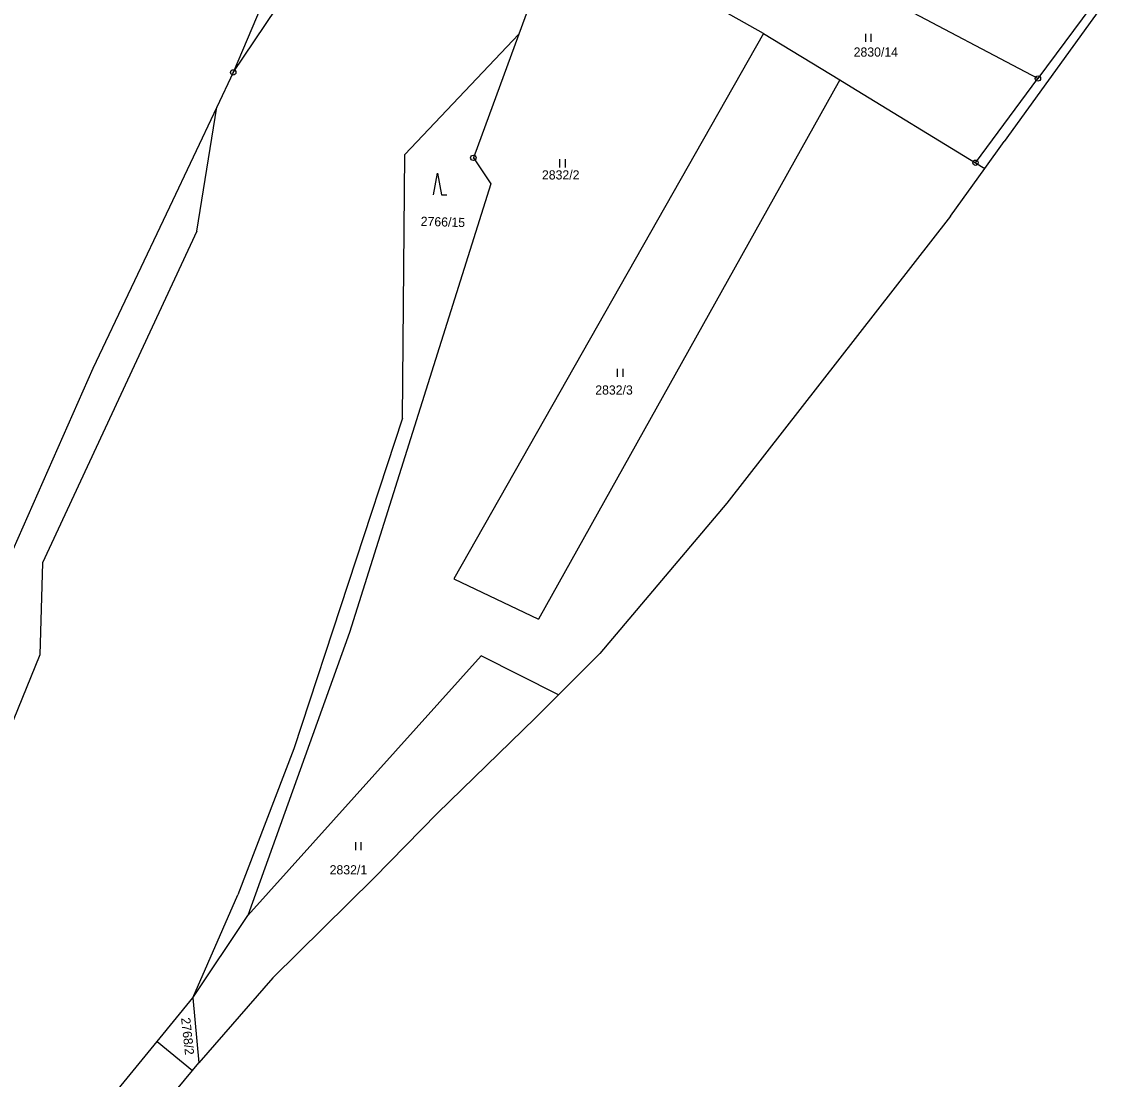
# Model space of a CAD drawing. Extents: x -736345 to -729997, y -1130177 to -1122501.
# Drawn here: x -735169.9 to -734966.9, y -1123540.2 to -1123344.3 of the extents above; entities that cross this region are included whole.
import ezdxf

# ---------------------------------------------------------------- set-up
doc = ezdxf.new("R2010")
doc.units = 0
for name, color, linetype in [('Vrstva 1', 7, 'Continuous'), ('Vrstva 13', 7, 'Continuous'), ('Vrstva 18', 7, 'Continuous'), ('Vrstva 25', 7, 'Continuous')]:
    doc.layers.add(name, color=color, linetype=linetype)

msp = doc.modelspace()

# ---------------------------------------------------------------- linework, layer by layer
at = {"layer": 'Vrstva 1'}
for points in [[(-735070.02, -1123325.31), (-735077.82, -1123346.55)], [(-735130.73, -1123353.64), (-735114.79, -1123329.96)], [(-734970, -1123339.1), (-734981.61, -1123354.77)], [(-735032.45, -1123346.43), (-735042.04, -1123341.04)], [(-734981.61, -1123354.77), (-735008.11, -1123340.81)], [(-735077.82, -1123346.55), (-735098.91, -1123368.82)], [(-735032.45, -1123346.43), (-735089.86, -1123447.49)], [(-735077.82, -1123346.55), (-735086.23, -1123369.47)], [(-735032.45, -1123346.43), (-735018.33, -1123355.04)], [(-735018.33, -1123355.04), (-735074.17, -1123454.95)], [(-735018.33, -1123355.04), (-735016.23, -1123356.32)], [(-734993.18, -1123370.37), (-734981.61, -1123354.77)], [(-735016.23, -1123356.32), (-734993.18, -1123370.37)], [(-735137.5, -1123383.04), (-735133.78, -1123360.08)], [(-735099.35, -1123417.72), (-735098.91, -1123368.82)], [(-735086.23, -1123369.47), (-735083.01, -1123374.31)], [(-734993.18, -1123370.37), (-734991.43, -1123371.44)], [(-735083.01, -1123374.31), (-735109.19, -1123457.4)], [(-735137.5, -1123383.04), (-735166.08, -1123444.49)], [(-735099.35, -1123417.72), (-735119.49, -1123478.95)], [(-735166.08, -1123444.49), (-735166.54, -1123461.54)], [(-735089.86, -1123447.49), (-735074.17, -1123454.95)], [(-735109.19, -1123457.4), (-735128.02, -1123509.85)], [(-735166.54, -1123461.54), (-735181.98, -1123499.42)], [(-735128.02, -1123509.85), (-735084.8, -1123461.76)], [(-735070.45, -1123468.98), (-735084.8, -1123461.76)], [(-735119.49, -1123478.95), (-735129.89, -1123506.05)], [(-735138.2, -1123525.13), (-735129.89, -1123506.05)], [(-735138.2, -1123525.13), (-735128.02, -1123509.85)], [(-735144.79, -1123533.19), (-735138.2, -1123525.13)], [(-735138.2, -1123525.13), (-735137.07, -1123537.13)], [(-735161.79, -1123553.95), (-735144.79, -1123533.19)], [(-735144.79, -1123533.19), (-735138.28, -1123538.59)]]:
    msp.add_lwpolyline(points, dxfattribs=at)
at = {"layer": 'Vrstva 13'}
for points in [[(-735115.88, -1123318.5), (-735130.73, -1123353.64)], [(-734966.94, -1123337.41), (-734987.84, -1123366.45)], [(-735130.73, -1123353.64), (-735133.78, -1123360.08)], [(-735133.78, -1123360.08), (-735142.55, -1123378.6)], [(-734991.43, -1123371.44), (-734987.84, -1123366.45)], [(-734997.79, -1123380.27), (-734991.43, -1123371.44)], [(-735142.55, -1123378.6), (-735156.73, -1123408.52)], [(-734997.79, -1123380.27), (-735039.26, -1123433.45)], [(-735156.73, -1123408.52), (-735171.54, -1123442.12)], [(-735039.26, -1123433.45), (-735062.79, -1123461.31)], [(-735070.45, -1123468.98), (-735062.79, -1123461.31)], [(-735074.77, -1123473.31), (-735070.45, -1123468.98)], [(-735074.77, -1123473.31), (-735092.87, -1123490.88)], [(-735092.87, -1123490.88), (-735104.66, -1123502.97)], [(-735104.66, -1123502.97), (-735123.38, -1123521.39)], [(-735123.38, -1123521.39), (-735137.07, -1123537.13)], [(-735138.28, -1123538.59), (-735137.07, -1123537.13)], [(-735156.02, -1123560.04), (-735138.28, -1123538.59)]]:
    msp.add_lwpolyline(points, dxfattribs=at)
at = {"layer": 'Vrstva 25'}
for points in [[(-735013.517, -1123347.995), (-735013.517, -1123346.495)], [(-735012.483, -1123347.995), (-735012.483, -1123346.495)], [(-735070.207, -1123371.245), (-735070.207, -1123369.745)], [(-735069.173, -1123371.245), (-735069.173, -1123369.745)], [(-735093.64, -1123376.33), (-735092.89, -1123372.33), (-735092.14, -1123376.33), (-735091.14, -1123376.33)], [(-735059.507, -1123410.075), (-735059.507, -1123408.575)], [(-735058.473, -1123410.075), (-735058.473, -1123408.575)], [(-735108.027, -1123497.755), (-735108.027, -1123496.255)], [(-735106.993, -1123497.755), (-735106.993, -1123496.255)]]:
    msp.add_lwpolyline(points, dxfattribs=at)
for centre, radius in [((-735130.73, -1123353.64), 0.5), ((-735130.73, -1123353.64), 0.032), ((-734981.61, -1123354.77), 0.5), ((-734981.61, -1123354.77), 0.032), ((-735086.23, -1123369.47), 0.5), ((-735086.23, -1123369.47), 0.032), ((-734993.18, -1123370.37), 0.5), ((-734993.18, -1123370.37), 0.032)]:
    msp.add_circle(centre, radius, dxfattribs=at)

# ---------------------------------------------------------------- texts
at = {"layer": 'Vrstva 18'}
for s, p in [('2830/14', (-735015.76, -1123350.72)), ('2832/2', (-735073.52, -1123373.48)), ('2832/3', (-735063.64, -1123413.34)), ('2832/1', (-735112.86, -1123502.24))]:
    msp.add_text(s, height=1.7, dxfattribs=at).set_placement(p)
for s, rotation, p in [('2766/15', 358.30285, (-735096.005, -1123382.067)), ('2768/2', 276.3022, (-735140.4, -1123528.866))]:
    msp.add_text(s, height=1.7, rotation=rotation, dxfattribs=at).set_placement(p)

doc.saveas('drawing.dxf')
